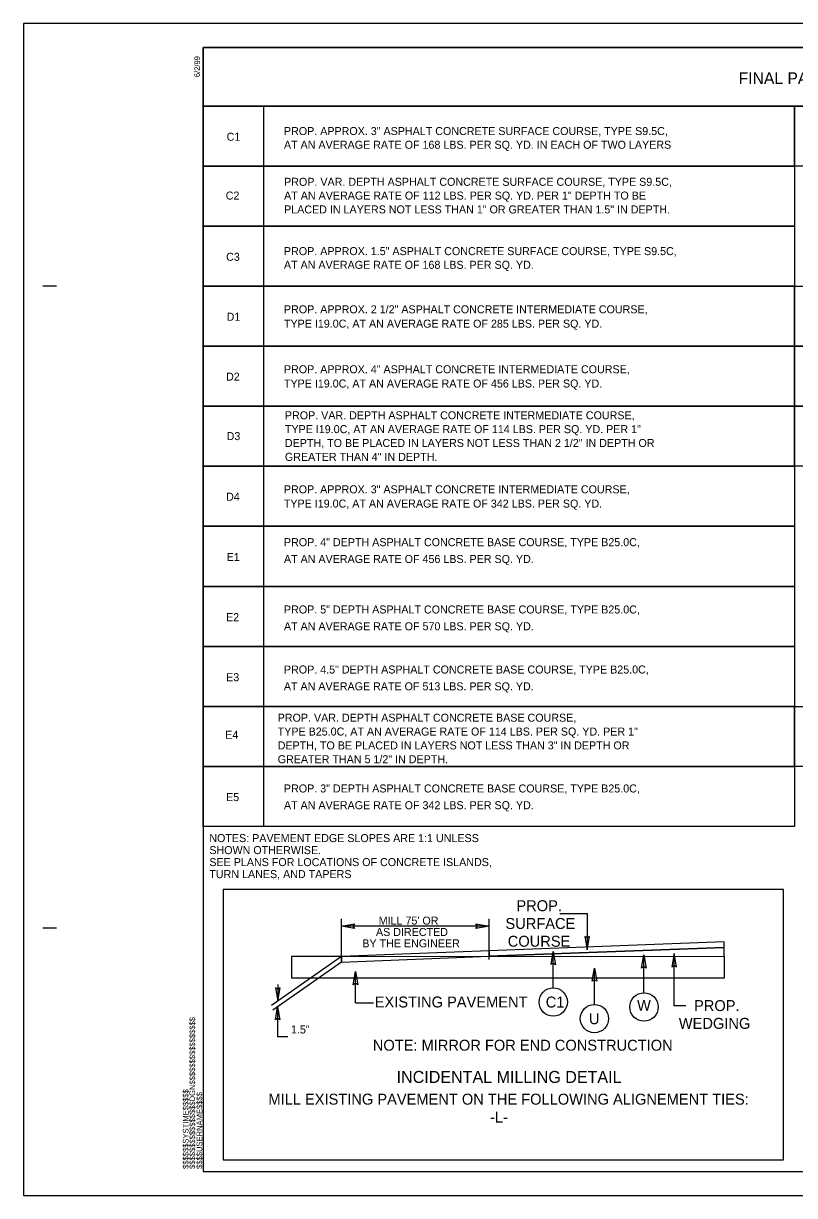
# Model space of a CAD drawing. Extents: x 18938 to 19565, y 6931 to 7973.
# Drawn here: x 19155.2 to 19251.5, y 7813.3 to 7959.7 of the extents above; entities that cross this region are included whole.
import ezdxf

# ---------------------------------------------------------------- set-up
doc = ezdxf.new("R2010")
doc.units = 0
for name, color, linetype in [('Old_Level_2', 7, 'Continuous'), ('Prop Dimension', 7, 'Continuous'), ('Prop Terminator CELL', 7, 'Continuous'), ('Sheet Typical CELL', 7, 'Continuous'), ('Typical Bridge Rail CELL', 7, 'Continuous'), ('Typical Curb CELL', 7, 'Continuous'), ('Typical Hinge Slope Arterial CELL', 7, 'Continuous'), ('Typical ID Circle CELL', 7, 'Continuous'), ('Typical Pavement Slope CELL', 7, 'Continuous'), ('Typical Pavement Slope Information CELL', 7, 'Continuous'), ('Typical Shoulder Slope Information CELL', 7, 'Continuous'), ('Typical Terminator CELL', 7, 'Continuous'), ('Typical Text Centerline CELL', 7, 'Continuous'), ('Typical Text General CELL', 7, 'Continuous'), ('Typical Text ID Circle CELL', 7, 'Continuous')]:
    doc.layers.add(name, color=color, linetype=linetype)

msp = doc.modelspace()

# ---------------------------------------------------------------- linework, layer by layer
at = {"layer": 'Old_Level_2'}
for p, q in [((19194.89, 7842.45), (19194.89, 7847.84)), ((19213.34, 7842.76), (19213.34, 7847.84)), ((19225.59, 7848.53), (19225.59, 7843.97)), ((19236.47, 7837), (19236.47, 7843.53)), ((19196.64, 7837.36), (19196.64, 7841.28)), ((19196.64, 7837.36), (19198.88, 7837.36))]:
    msp.add_line(p, q, dxfattribs=at)
msp.add_lwpolyline([(19180.11, 7817.75), (19250.1, 7817.75), (19250.1, 7851.51), (19180.11, 7851.51)], close=True, dxfattribs=at)
at = {"layer": 'Prop Dimension'}
msp.add_lwpolyline([(19155.17, 7813.28), (19382.43, 7813.28), (19382.43, 7959.71), (19155.17, 7959.71)], close=True, dxfattribs=at)
at = {"layer": 'Sheet Typical CELL'}
for p, q in [((19222.17, 7848.53), (19225.59, 7848.53)), ((19194.89, 7843.15), (19186.14, 7837.02)), ((19194.89, 7842.45), (19186.33, 7836.45)), ((19186.94, 7839.66), (19186.94, 7837.58)), ((19186.92, 7836.86), (19186.92, 7833.12)), ((19237.9, 7837), (19236.47, 7837)), ((19188.21, 7833.12), (19186.92, 7833.12))]:
    msp.add_line(p, q, dxfattribs=at)
at = {"layer": 'Typical Bridge Rail CELL'}
msp.add_line((19232.67, 7838.6), (19232.67, 7843.34), dxfattribs=at)
at = {"layer": 'Typical Curb CELL'}
for p, q in [((19225.29, 7845.65), (19225.59, 7843.97)), ((19225.59, 7845.43), (19225.29, 7845.65)), ((19225.59, 7843.97), (19225.89, 7845.65)), ((19225.89, 7845.65), (19225.59, 7845.43)), ((19236.47, 7843.53), (19236.17, 7841.85)), ((19236.77, 7841.85), (19236.47, 7843.53)), ((19236.17, 7841.85), (19236.47, 7842.07)), ((19236.47, 7842.07), (19236.77, 7841.85)), ((19196.35, 7839.6), (19196.64, 7841.28)), ((19196.64, 7841.28), (19196.95, 7839.6)), ((19196.65, 7839.82), (19196.35, 7839.6)), ((19196.95, 7839.6), (19196.65, 7839.82))]:
    msp.add_line(p, q, dxfattribs=at)
at = {"layer": 'Typical Hinge Slope Arterial CELL'}
for p, q in [((19242.69, 7844.99), (19213.34, 7843.87)), ((19242.69, 7843.16), (19242.69, 7844.99)), ((19213.34, 7843.87), (19194.89, 7843.15)), ((19194.89, 7842.45), (19213.34, 7843.18)), ((19194.89, 7843.15), (19194.89, 7843.15)), ((19194.89, 7843.15), (19194.89, 7842.45)), ((19213.34, 7843.18), (19242.69, 7844.26)), ((19213.34, 7843.87), (19213.34, 7843.18)), ((19213.34, 7843.18), (19213.34, 7843.87)), ((19213.34, 7843.18), (19242.69, 7843.16))]:
    msp.add_line(p, q, dxfattribs=at)
at = {"layer": 'Typical ID Circle CELL'}
for p, q in [((19194.89, 7843.15), (19188.64, 7843.15)), ((19188.64, 7843.15), (19188.64, 7840.46)), ((19194.89, 7843.15), (19213.34, 7843.18)), ((19242.69, 7843.16), (19242.69, 7840.46)), ((19242.69, 7840.46), (19188.64, 7840.46))]:
    msp.add_line(p, q, dxfattribs=at)
at = {"layer": 'Typical Pavement Slope CELL'}
msp.add_lwpolyline([(19177.64, 7956.71), (19345.58, 7956.71), (19345.58, 7949.39), (19177.64, 7949.39)], close=True, dxfattribs=at)
for points in [[(19185.2, 7941.89), (19177.64, 7941.89), (19177.64, 7949.39), (19251.5, 7949.39), (19251.5, 7941.89), (19185.2, 7941.89), (19185.2, 7949.39)], [(19259.05, 7941.89), (19251.5, 7941.89), (19251.5, 7949.39), (19303.26, 7949.39), (19303.26, 7941.89), (19259.05, 7941.89), (19259.05, 7949.39)], [(19185.2, 7934.39), (19177.64, 7934.39), (19177.64, 7941.89), (19251.5, 7941.89), (19251.5, 7934.39), (19185.2, 7934.39), (19185.2, 7941.89)], [(19185.2, 7926.89), (19177.64, 7926.89), (19177.64, 7934.39), (19251.5, 7934.39), (19251.5, 7926.89), (19185.2, 7926.89), (19185.2, 7934.39)], [(19185.2, 7919.39), (19177.64, 7919.39), (19177.64, 7926.89), (19251.5, 7926.89), (19251.5, 7919.39), (19185.2, 7919.39), (19185.2, 7926.89)], [(19259.05, 7919.39), (19251.5, 7919.39), (19251.5, 7926.89), (19303.26, 7926.89), (19303.26, 7919.39), (19259.05, 7919.39), (19259.05, 7926.89)], [(19185.2, 7911.89), (19177.64, 7911.89), (19177.64, 7919.39), (19251.5, 7919.39), (19251.5, 7911.89), (19185.2, 7911.89), (19185.2, 7919.39)], [(19259.05, 7911.89), (19251.5, 7911.89), (19251.5, 7919.39), (19303.26, 7919.39), (19303.26, 7911.89), (19259.05, 7911.89), (19259.05, 7919.39)], [(19185.2, 7904.39), (19177.64, 7904.39), (19177.64, 7911.89), (19251.5, 7911.89), (19251.5, 7904.39), (19185.2, 7904.39), (19185.2, 7911.89)], [(19259.05, 7904.39), (19251.5, 7904.39), (19251.5, 7911.89), (19303.26, 7911.89), (19303.26, 7904.39), (19259.05, 7904.39), (19259.05, 7911.89)], [(19185.2, 7896.89), (19177.64, 7896.89), (19177.64, 7904.39), (19251.5, 7904.39), (19251.5, 7896.89), (19185.2, 7896.89), (19185.2, 7904.39)], [(19185.2, 7889.39), (19177.64, 7889.39), (19177.64, 7896.89), (19251.5, 7896.89), (19251.5, 7889.39), (19185.2, 7889.39), (19185.2, 7896.89)], [(19185.2, 7881.89), (19177.64, 7881.89), (19177.64, 7889.39), (19251.5, 7889.39), (19251.5, 7881.89), (19185.2, 7881.89), (19185.2, 7889.39)], [(19185.2, 7874.39), (19177.64, 7874.39), (19177.64, 7881.89), (19251.5, 7881.89), (19251.5, 7874.39), (19185.2, 7874.39), (19185.2, 7881.89)], [(19185.2, 7866.89), (19177.64, 7866.89), (19177.64, 7874.39), (19251.5, 7874.39), (19251.5, 7866.89), (19185.2, 7866.89), (19185.2, 7874.39)], [(19259.05, 7866.89), (19251.5, 7866.89), (19251.5, 7874.39), (19303.26, 7874.39), (19303.26, 7866.89), (19259.05, 7866.89), (19259.05, 7874.39)], [(19185.2, 7859.39), (19177.64, 7859.39), (19177.64, 7866.89), (19251.5, 7866.89), (19251.5, 7859.39), (19185.2, 7859.39), (19185.2, 7866.89)]]:
    msp.add_lwpolyline(points, dxfattribs=at)
at = {"layer": 'Typical Pavement Slope Information CELL'}
for p, q in [((19157.59, 7926.95), (19159.28, 7926.95)), ((19157.59, 7846.72), (19159.28, 7846.72)), ((19177.64, 7816.29), (19177.64, 7816.29)), ((19177.64, 7816.29), (19177.64, 7816.29)), ((19177.64, 7816.29), (19177.64, 7816.29)), ((19177.64, 7816.29), (19177.64, 7816.29)), ((19177.64, 7816.29), (19177.64, 7816.29)), ((19177.64, 7816.29), (19177.64, 7816.29))]:
    msp.add_line(p, q, dxfattribs=at)
msp.add_lwpolyline([(19380.14, 7956.71), (19177.64, 7956.71), (19177.64, 7816.29), (19380.14, 7816.29)], close=True, dxfattribs=at)
at = {"layer": 'Typical Shoulder Slope Information CELL'}
for p, q in [((19242.69, 7844.99), (19213.34, 7843.87)), ((19242.69, 7844.26), (19242.69, 7844.99)), ((19213.34, 7843.87), (19194.89, 7843.15)), ((19194.89, 7842.45), (19213.34, 7843.18)), ((19194.89, 7843.15), (19194.89, 7842.45)), ((19213.34, 7843.18), (19242.69, 7844.26)), ((19242.69, 7844.26), (19213.34, 7843.18)), ((19213.34, 7843.87), (19213.34, 7843.18)), ((19213.34, 7843.18), (19242.69, 7843.16)), ((19242.69, 7843.16), (19242.69, 7844.26))]:
    msp.add_line(p, q, dxfattribs=at)
at = {"layer": 'Typical Terminator CELL'}
for p, q in [((19213.34, 7846.93), (19194.89, 7846.93)), ((19221.36, 7839.23), (19221.36, 7843.76)), ((19226.51, 7837.15), (19226.51, 7841.69))]:
    msp.add_line(p, q, dxfattribs=at)
for centre in [(19221.35, 7837.46), (19232.69, 7836.84), (19226.5, 7835.39)]:
    msp.add_circle(centre, 1.77, dxfattribs=at)
at = {"layer": 'Typical Text General CELL'}
for points in [[(19196.53, 7846.65), (19194.89, 7846.93), (19196.54, 7847.22), (19196.33, 7846.93)], [(19211.7, 7847.21), (19213.34, 7846.93), (19211.69, 7846.64), (19211.9, 7846.93)], [(19221.08, 7842.13), (19221.36, 7843.76), (19221.65, 7842.12), (19221.36, 7842.33)], [(19232.38, 7841.71), (19232.67, 7843.34), (19232.96, 7841.7), (19232.67, 7841.91)], [(19226.23, 7840.05), (19226.51, 7841.69), (19226.8, 7840.05), (19226.51, 7840.25)], [(19186.66, 7839.22), (19186.94, 7837.58), (19187.23, 7839.23), (19186.94, 7839.02)], [(19186.64, 7835.23), (19186.92, 7836.86), (19187.21, 7835.22), (19186.92, 7835.43)]]:
    msp.add_lwpolyline(points, close=True, dxfattribs=at)

# ---------------------------------------------------------------- texts
at = {"layer": 'Old_Level_2'}
for s, height, p in [('PROP. ', 1.367, (19216.75, 7848.81)), ('SURFACE ', 1.367, (19215.38, 7846.59)), ('COURSE ', 1.367, (19215.67, 7844.37)), ('EXISTING PAVEMENT', 1.3666, (19199.05, 7836.78)), ('PROP. ', 1.367, (19238.94, 7836.33)), ('WEDGING', 1.367, (19237.04, 7834.11))]:
    msp.add_text(s, height=height, dxfattribs=at).set_placement(p)
at = {"layer": 'Prop Terminator CELL'}
for s, height, p in [('C1', 1.367, (19220.41, 7836.77)), ('U', 1.37, (19225.81, 7834.69))]:
    msp.add_text(s, height=height, rotation=0.0001, dxfattribs=at).set_placement(p)
at = {"layer": 'Sheet Typical CELL'}
for s, height, p in [("MILL 75' OR ", 1, (19199.55, 7847.13)), ('AS DIRECTED ', 1, (19199.21, 7845.71)), ('BY THE ENGINEER', 1, (19197.5, 7844.29)), ('1.5"', 1, (19188.58, 7833.53)), ('NOTE: MIRROR FOR END CONSTRUCTION', 1.3666, (19198.81, 7831.38)), ('MILL EXISTING PAVEMENT ON THE FOLLOWING ALIGNEMENT TIES:', 1.3666, (19185.77, 7824.64)), ('-L-', 1.367, (19213.45, 7822.39))]:
    msp.add_text(s, height=height, dxfattribs=at).set_placement(p)
at = {"layer": 'Typical Pavement Slope CELL'}
for s, height, p in [('FINAL PAVEMENT SCHEDULE', 1.4632, (19244.52, 7952.15)), ('C1', 1, (19180.55, 7945.06)), ('PROP. APPROX. 3" ASPHALT CONCRETE SURFACE COURSE, TYPE S9.5C, ', 1, (19187.71, 7945.77)), ('AT AN AVERAGE RATE OF 168 LBS. PER SQ. YD. IN EACH OF TWO LAYERS', 1, (19187.71, 7944.06)), ('C3', 1, (19180.49, 7930.06)), ('PROP. APPROX. 1.5" ASPHALT CONCRETE SURFACE COURSE, TYPE S9.5C, ', 1, (19187.71, 7930.77)), ('AT AN AVERAGE RATE OF 168 LBS. PER SQ. YD.', 1, (19187.71, 7929.06)), ('D1', 1, (19180.55, 7922.57)), ('PROP. APPROX. 2 1/2" ASPHALT CONCRETE INTERMEDIATE COURSE,', 1, (19187.71, 7923.5)), ('TYPE I19.0C, AT AN AVERAGE RATE OF 285 LBS. PER SQ. YD.', 1, (19187.71, 7921.71)), ('PROP. APPROX. 4" ASPHALT CONCRETE INTERMEDIATE COURSE,', 1, (19187.71, 7916.01)), ('D2', 1, (19180.48, 7915.09)), ('TYPE I19.0C, AT AN AVERAGE RATE OF 456 LBS. PER SQ. YD.', 1, (19187.71, 7914.23)), ('PROP. APPROX. 3" ASPHALT CONCRETE INTERMEDIATE COURSE,', 1, (19187.7, 7901.01)), ('D4', 1, (19180.48, 7900.09)), ('TYPE I19.0C, AT AN AVERAGE RATE OF 342 LBS. PER SQ. YD.', 1, (19187.7, 7899.23)), ('PROP. 4" DEPTH ASPHALT CONCRETE BASE COURSE, TYPE B25.0C,', 1, (19187.71, 7894.41)), ('E1', 1, (19180.55, 7892.56)), ('AT AN AVERAGE RATE OF 456 LBS. PER SQ. YD.', 1, (19187.71, 7892.31)), ('PROP. 5" DEPTH ASPHALT CONCRETE BASE COURSE, TYPE B25.0C,', 1, (19187.71, 7886)), ('E2', 1, (19180.48, 7885.04)), ('AT AN AVERAGE RATE OF 570 LBS. PER SQ. YD. ', 1, (19187.71, 7883.9)), ('E3', 1, (19180.49, 7877.54)), ('PROP. 4.5" DEPTH ASPHALT CONCRETE BASE COURSE, TYPE B25.0C,', 1, (19187.71, 7878.5)), ('AT AN AVERAGE RATE OF 513 LBS. PER SQ. YD. ', 1, (19187.7, 7876.4)), ('E5', 1, (19180.48, 7862.56)), ('PROP. 3" DEPTH ASPHALT CONCRETE BASE COURSE, TYPE B25.0C,', 1, (19187.71, 7863.64)), ('AT AN AVERAGE RATE OF 342 LBS. PER SQ. YD.', 1, (19187.71, 7861.55)), ('NOTES: PAVEMENT EDGE SLOPES ARE 1:1 UNLESS ', 1, (19178.39, 7857.44)), ('SHOWN OTHERWISE.', 1, (19178.39, 7855.94)), ('SEE PLANS FOR LOCATIONS OF CONCRETE ISLANDS, ', 1, (19178.39, 7854.44)), ('TURN LANES, AND TAPERS', 1, (19178.39, 7852.94))]:
    msp.add_text(s, height=height, dxfattribs=at).set_placement(p)
at = {"layer": 'Typical Pavement Slope Information CELL'}
for s, height, p in [('6/2/99', 0.709, (19177.22, 7953)), ('$$$$$$$$$$$$$$$$DGN$$$$$$$$$$$$$$$$', 0.7087, (19176.61, 7816.61)), ('$$$$$$SYSTIME$$$$$', 0.7087, (19175.79, 7816.61)), ('$$$$USERNAME$$$$', 0.7087, (19177.5, 7816.61))]:
    msp.add_text(s, height=height, rotation=90, dxfattribs=at).set_placement(p)
at = {"layer": 'Typical Shoulder Slope Information CELL'}
msp.add_text('INCIDENTAL MILLING DETAIL', height=1.5, dxfattribs=at).set_placement((19201.79, 7827.35))
at = {"layer": 'Typical Text Centerline CELL'}
for s, p in [('PROP. VAR. DEPTH ASPHALT CONCRETE SURFACE COURSE, TYPE S9.5C,', (19187.73, 7939.43)), ('C2', (19180.44, 7937.71)), ('AT AN AVERAGE RATE OF 112 LBS. PER SQ. YD. PER 1" DEPTH TO BE', (19187.73, 7937.71)), ('PLACED IN LAYERS NOT LESS THAN 1" OR GREATER THAN 1.5" IN DEPTH.', (19187.73, 7935.98)), ('PROP. VAR. DEPTH ASPHALT CONCRETE INTERMEDIATE COURSE,', (19187.83, 7910.26)), ('TYPE I19.0C, AT AN AVERAGE RATE OF 114 LBS. PER SQ. YD. PER 1" ', (19187.83, 7908.53)), ('D3', (19180.55, 7907.66)), ('DEPTH, TO BE PLACED IN LAYERS NOT LESS THAN 2 1/2" IN DEPTH OR', (19187.83, 7906.8)), ('GREATER THAN 4" IN DEPTH.', (19187.83, 7905.07)), ('PROP. VAR. DEPTH ASPHALT CONCRETE BASE COURSE,', (19186.93, 7872.48)), ('E4', (19180.38, 7870.35)), ('TYPE B25.0C, AT AN AVERAGE RATE OF 114 LBS. PER SQ. YD. PER 1" ', (19186.93, 7870.75)), ('DEPTH, TO BE PLACED IN LAYERS NOT LESS THAN 3" IN DEPTH OR', (19186.93, 7869.02)), ('GREATER THAN 5 1/2" IN DEPTH.', (19186.93, 7867.29))]:
    msp.add_text(s, height=1, dxfattribs=at).set_placement(p)
at = {"layer": 'Typical Text ID Circle CELL'}
msp.add_text('W', height=1.37, dxfattribs=at).set_placement((19231.82, 7836.36))

doc.saveas('drawing.dxf')
